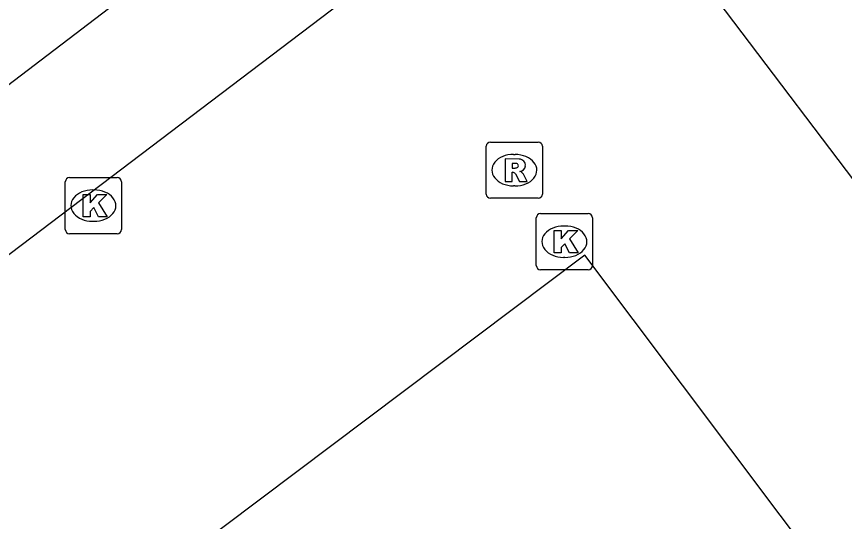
# Model space of a CAD drawing. Extents: x 160037 to 160839, y 385326 to 386441.
# Drawn here: x 160318.19 to 160332.95, y 385985.44 to 385994.44 of the extents above; entities that cross this region are included whole.
import ezdxf

# ---------------------------------------------------------------- set-up
doc = ezdxf.new("R2010")
doc.units = 0
for name, color, linetype in [('IMGEO_Kolk', 7, 'Continuous'), ('IMGEO_Parkeervlak_open', 7, 'Continuous'), ('IMGEO_Rijbaan_lokaal_open', 7, 'Continuous'), ('IMGEO_Rioolput', 7, 'Continuous')]:
    doc.layers.add(name, color=color, linetype=linetype)

msp = doc.modelspace()

# ---------------------------------------------------------------- linework, layer by layer
at = {"layer": 'IMGEO_Kolk'}
for p, q in [((160319.06, 385990.641), (160319.06, 385991.493)), ((160319.135, 385991.567), (160319.987, 385991.567)), ((160320.061, 385991.493), (160320.061, 385990.641)), ((160319.548, 385991.347), (160319.573, 385991.347)), ((160327.534, 385990.924), (160328.386, 385990.924)), ((160319.571, 385990.787), (160319.546, 385990.787)), ((160327.459, 385989.998), (160327.459, 385990.85)), ((160328.46, 385990.85), (160328.46, 385989.998)), ((160327.947, 385990.704), (160327.972, 385990.704)), ((160319.987, 385990.567), (160319.135, 385990.567)), ((160327.97, 385990.144), (160327.945, 385990.144)), ((160328.386, 385989.924), (160327.534, 385989.924))]:
    msp.add_line(p, q, dxfattribs=at)
for points in [[(160319.06, 385990.641), (160319.06, 385991.493)], [(160319.135, 385991.567), (160319.987, 385991.567)], [(160320.061, 385991.493), (160320.061, 385990.641)], [(160319.381, 385991.267), (160319.504, 385991.267), (160319.504, 385991.116), (160319.634, 385991.267), (160319.798, 385991.267), (160319.652, 385991.116), (160319.805, 385990.867), (160319.653, 385990.867), (160319.568, 385991.031), (160319.504, 385990.964), (160319.504, 385990.867), (160319.381, 385990.867), (160319.381, 385991.267)], [(160327.534, 385990.924), (160328.386, 385990.924)], [(160327.459, 385989.998), (160327.459, 385990.85)], [(160328.46, 385990.85), (160328.46, 385989.998)], [(160327.78, 385990.624), (160327.903, 385990.624), (160327.903, 385990.473), (160328.033, 385990.624), (160328.197, 385990.624), (160328.051, 385990.473), (160328.204, 385990.224), (160328.052, 385990.224), (160327.967, 385990.388), (160327.903, 385990.321), (160327.903, 385990.224), (160327.78, 385990.224), (160327.78, 385990.624)], [(160319.987, 385990.567), (160319.135, 385990.567)], [(160328.386, 385989.924), (160327.534, 385989.924)]]:
    msp.add_lwpolyline(points, dxfattribs=at)
for centre, start, end in [((160319.137, 385991.491), 91.552, 178.448), ((160319.137, 385991.491), 91.552, 178.448), ((160319.985, 385991.491), 1.552, 88.448), ((160319.985, 385991.491), 1.552, 88.448), ((160327.536, 385990.848), 91.552, 178.448), ((160327.536, 385990.848), 91.552, 178.448), ((160328.384, 385990.848), 1.552, 88.448), ((160328.384, 385990.848), 1.552, 88.448), ((160319.137, 385990.643), 181.552, 268.448), ((160319.137, 385990.643), 181.552, 268.448), ((160319.985, 385990.643), 271.552, 358.448), ((160319.985, 385990.643), 271.552, 358.448), ((160327.536, 385990), 181.552, 268.448), ((160327.536, 385990), 181.552, 268.448), ((160328.384, 385990), 271.552, 358.448), ((160328.384, 385990), 271.552, 358.448)]:
    msp.add_arc(centre, 0.0765, start, end, dxfattribs=at)
for centre, major_axis, ratio, start_param, end_param in [((160319.547, 385991.067), (-0.387, 0.002), 0.722429, 4.712389, 7.853982), ((160319.572, 385991.067), (-0.39, 0.002), 0.717154, 1.570796, 4.712389), ((160327.946, 385990.424), (-0.387, 0.002), 0.722429, 4.712389, 7.853982), ((160327.971, 385990.424), (-0.39, 0.002), 0.717154, 1.570796, 4.712389)]:
    msp.add_ellipse(centre, major_axis=major_axis, ratio=ratio, start_param=start_param, end_param=end_param, dxfattribs=at)
at = {"layer": 'IMGEO_Parkeervlak_open'}
for points in [[(160306.448, 385984.39), (160326.78, 385999.882)], [(160328.26, 385997.929), (160307.743, 385982.375)], [(160312.451, 385965.753), (160334.411, 385982.089), (160328.324, 385990.186), (160306.407, 385973.709)]]:
    msp.add_lwpolyline(points, dxfattribs=at)
at = {"layer": 'IMGEO_Rijbaan_lokaal_open'}
msp.add_lwpolyline([(160328.26, 385997.929), (160351.422, 385967.377)], dxfattribs=at)
at = {"layer": 'IMGEO_Rioolput'}
for p, q in [((160326.567, 385991.273), (160326.567, 385992.125)), ((160326.642, 385992.199), (160327.494, 385992.199)), ((160327.568, 385992.125), (160327.568, 385991.273)), ((160327.055, 385991.979), (160327.08, 385991.979)), ((160327.078, 385991.419), (160327.053, 385991.419)), ((160327.494, 385991.199), (160326.642, 385991.199))]:
    msp.add_line(p, q, dxfattribs=at)
for points in [[(160326.567, 385991.273), (160326.567, 385992.125)], [(160326.642, 385992.199), (160327.494, 385992.199)], [(160327.568, 385992.125), (160327.568, 385991.273)], [(160327.156, 385991.897), (160326.904, 385991.899), (160326.904, 385991.499)], [(160327.082, 385991.818), (160327.028, 385991.818), (160327.028, 385991.737)], [(160326.904, 385991.499), (160327.028, 385991.499), (160327.028, 385991.661), (160327.039, 385991.661)], [(160327.028, 385991.737), (160327.08, 385991.737)], [(160327.086, 385991.632), (160327.157, 385991.499), (160327.297, 385991.499), (160327.232, 385991.625)], [(160327.494, 385991.199), (160326.642, 385991.199)]]:
    msp.add_lwpolyline(points, dxfattribs=at)
for centre, radius, start, end in [((160326.644, 385992.123), 0.0765, 91.552, 178.448), ((160326.644, 385992.123), 0.0765, 91.552, 178.448), ((160327.492, 385992.123), 0.0765, 1.552, 88.448), ((160327.492, 385992.123), 0.0765, 1.552, 88.448), ((160327.088, 385991.722), 0.0964, 77.0061, 93.1865), ((160327.102, 385991.779), 0.0378, 276.6634, 79.6772), ((160327.155, 385991.787), 0.109, 350.3612, 89.416), ((160327.153, 385991.787), 0.112, 277.5842, 350.9817), ((160327.038, 385991.608), 0.0533, 26.0293, 88.6989), ((160327.064, 385991.926), 0.19, 274.7715, 282.9687), ((160327.137, 385991.572), 0.108, 29.5134, 73.7905), ((160326.644, 385991.275), 0.0765, 181.552, 268.448), ((160326.644, 385991.275), 0.0765, 181.552, 268.448), ((160327.492, 385991.275), 0.0765, 271.552, 358.448), ((160327.492, 385991.275), 0.0765, 271.552, 358.448)]:
    msp.add_arc(centre, radius, start, end, dxfattribs=at)
for centre, major_axis, ratio, start_param, end_param in [((160327.054, 385991.699), (-0.387, 0.002), 0.722429, 4.712389, 7.853982), ((160327.079, 385991.699), (-0.39, 0.002), 0.717154, 1.570796, 4.712389)]:
    msp.add_ellipse(centre, major_axis=major_axis, ratio=ratio, start_param=start_param, end_param=end_param, dxfattribs=at)

doc.saveas('drawing.dxf')
